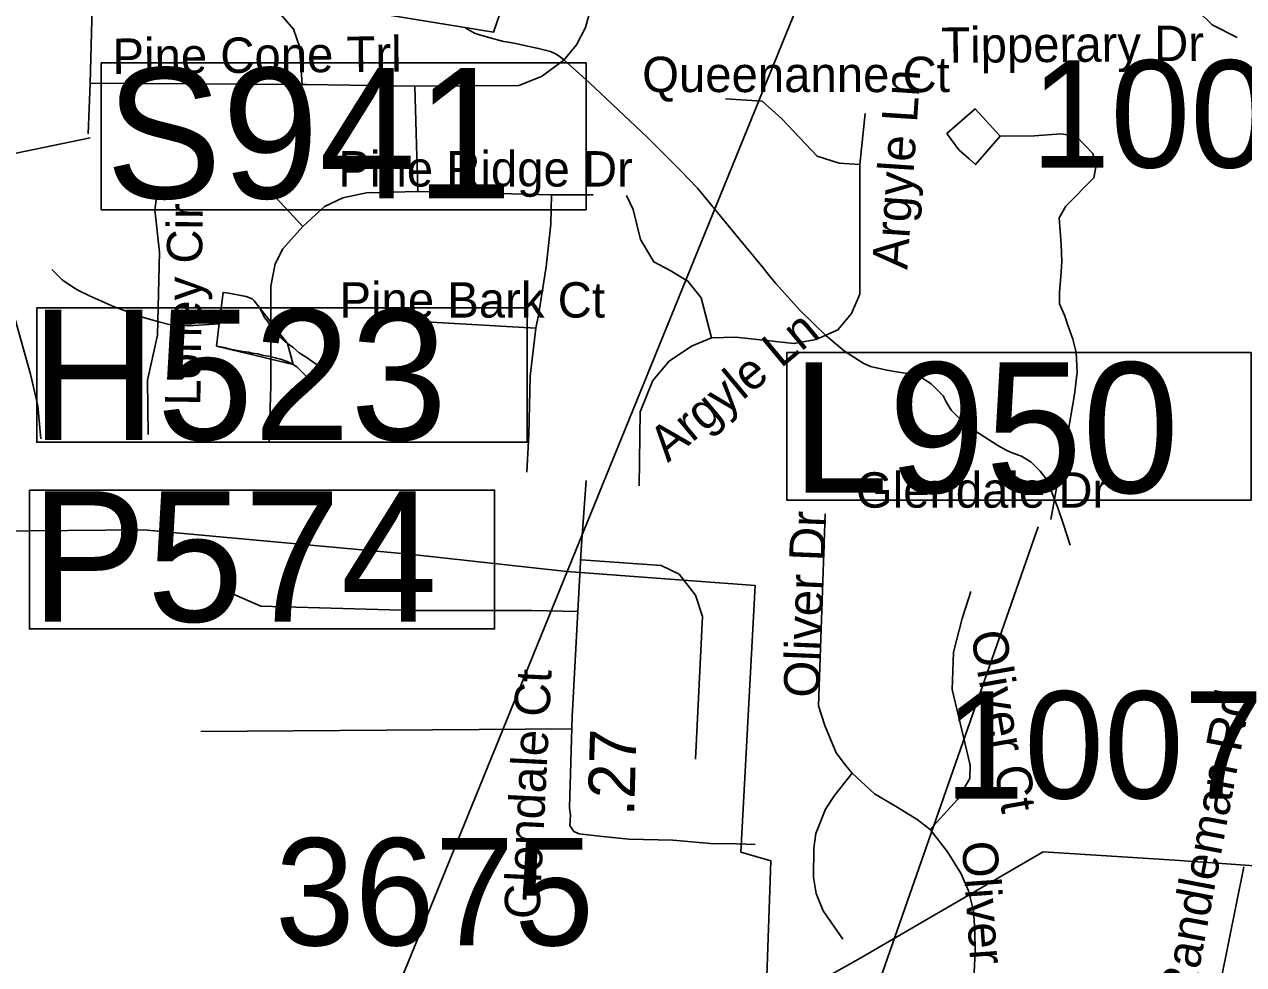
# Model space of a CAD drawing. Extents: x 1662474 to 1856135, y 779280 to 917889.
# Drawn here: x 1758338 to 1761613, y 821664 to 824189 of the extents above; entities that cross this region are included whole.
import ezdxf

# ---------------------------------------------------------------- set-up
doc = ezdxf.new("R2010")
doc.units = 0
for name, color, linetype in [('Cogo Default Point CELL', 7, 'Continuous'), ('Exist Boundary Political City Limit New', 7, 'Continuous'), ('Exist Hydrographic Misc Water Feature', 7, 'Continuous'), ('Exist Hydrographic Pond Over 1500 Sq Ft', 7, 'Continuous'), ('Exist Road Non-System Structure Non-Sys NCDOT Number Label', 7, 'Continuous'), ('Exist Road Non-System Type 51', 7, 'Continuous'), ('Exist Road Non-System Type 51 Label', 7, 'Continuous'), ('Exist Road Primary Interstate Structure Cantilever Sign Number Label', 7, 'Continuous'), ('Exist Road Primary Interstate Structure Ovrhead Sign CELL', 7, 'Continuous'), ('Exist Road Primary US Structure Pipe Number Label', 7, 'Continuous'), ('Exist Road Secondary Mileage Tenths English Label', 7, 'Continuous'), ('Exist Road Secondary Type 51 Attributed', 7, 'Continuous'), ('Exist Road Secondary Type 51 Label', 7, 'Continuous'), ('Exist Utilities Electrical Transmission Line', 7, 'Continuous'), ('Map Preparation Boundary City Limit Buffer Line', 7, 'Continuous'), ('Prop Horizontal Alignment Station Label', 7, 'Continuous'), ('Scratch_Level_6', 7, 'Continuous')]:
    doc.layers.add(name, color=color, linetype=linetype)

msp = doc.modelspace()

# ---------------------------------------------------------------- linework, layer by layer
at = {"layer": 'Exist Boundary Political City Limit New'}
msp.add_lwpolyline([(1757556, 821147.2), (1758639.4, 821044.5), (1758803.9, 821489.2), (1759016.6, 821460.2), (1759355.1, 821228.2), (1759587.2, 821063.8), (1759848.4, 820928.5), (1760041.8, 820860.8), (1760277.4, 820794.6), (1760301.1, 821606.4), (1760331.2, 821606.4), (1760343.1, 821943), (1760262.2, 821966.1), (1760300.8, 822681.8), (1759794.5, 822719.9), (1759371.1, 822766.4), (1758657.9, 822831.7), (1758249.9, 822827.8)], dxfattribs=at)
at = {"layer": 'Exist Hydrographic Misc Water Feature'}
for points in [[(1761146.4, 822790), (1761128.8, 822846.1), (1761113.2, 822890.3), (1761089.6, 822952.5), (1761081.8, 822968.6), (1761066, 822988.7), (1761054.1, 823000.8), (1761042.2, 823012.9), (1761016.4, 823029.1), (1760992.4, 823037.3), (1760974.4, 823045.5), (1760952.6, 823057.7), (1760882.9, 823102.3), (1760861, 823120.4), (1760845.2, 823134.6), (1760827.4, 823152.7), (1760813.4, 823174.8), (1760805.6, 823190.9), (1760793.7, 823203), (1760773.8, 823223.2), (1760748, 823239.4), (1760734.1, 823245.5), (1760710.1, 823251.7), (1760680.1, 823256), (1760654.1, 823260.2), (1760610.2, 823270.5), (1760590.3, 823278.7), (1760540.5, 823311.1), (1760528.6, 823321.2), (1760490.9, 823353.5), (1760459.1, 823383.8), (1760419.5, 823422.2), (1760355.9, 823492.7), (1760338.1, 823514.8), (1760322.3, 823534.9), (1760249.1, 823623.6), (1760146, 823748.5), (1760100.2, 823796.8), (1760011, 823885.6), (1759854.4, 824032.9), (1759786.7, 824093.5), (1759776.9, 824101.6), (1759764.8, 824109.7), (1759750.8, 824115.8), (1759736.9, 824119.9), (1759718.8, 824124.1), (1759681.1, 824132.4), (1759653, 824138.6), (1759637, 824140.7), (1759625.1, 824142.9), (1759579.2, 824155.2), (1759557.3, 824161.4), (1759547.2, 824165.5), (1759521.4, 824179.7)], [(1758860.7, 823384.9), (1758778.5, 823379.6), (1758756.7, 823379.8), (1758730.7, 823382), (1758698.7, 823390.2), (1758682.7, 823394.3), (1758654.8, 823402.6), (1758576.9, 823431.2), (1758513.1, 823459.7), (1758483.2, 823474), (1758469.5, 823482.1), (1758439.5, 823502.4), (1758411.8, 823530.6)], [(1758860.7, 823384.9), (1758854.1, 823324.9), (1758874.2, 823320.8), (1758890.2, 823316.7), (1758924.1, 823310.4), (1758940.1, 823308.2), (1758950.1, 823306.2), (1758964, 823304.1), (1758980, 823299.9), (1758994, 823297.8), (1759011.8, 823293.6), (1759026, 823289.5), (1759044, 823283.4), (1759059.8, 823275.2), (1759069.8, 823269.1), (1759083.6, 823255), (1759089.7, 823249.1), (1759097.5, 823240.9), (1759103.5, 823232.9), (1759113.5, 823228.8), (1759123.4, 823230.7), (1759131.6, 823236.6), (1759137.5, 823244.6), (1759137.7, 823248.6), (1759137.7, 823256.6), (1759131.8, 823268.6), (1759121.9, 823276.7), (1759103.9, 823288.9), (1759092, 823297), (1759076, 823307.1), (1759060.2, 823321.3), (1759044.2, 823331.4), (1759022.5, 823351.5), (1759010.6, 823363.7), (1759000.7, 823377.7), (1758990.7, 823391.9), (1758982.7, 823401.9), (1758977, 823414), (1758971, 823426.1), (1758965.1, 823434.1), (1758955.2, 823446.2), (1758949.3, 823452.2), (1758933.3, 823458.3), (1758919.3, 823460.4), (1758887.4, 823466.7), (1758871.4, 823468.9), (1758860.7, 823384.9)], [(1758860.7, 823384.9), (1758854.1, 823324.9), (1759059.8, 823275.2), (1759044.2, 823331.4), (1758965.1, 823434.1), (1758955.2, 823446.2), (1758949.3, 823452.2), (1758933.3, 823458.3), (1758887.4, 823466.7), (1758871.4, 823468.9), (1758860.7, 823384.9)]]:
    msp.add_lwpolyline(points, dxfattribs=at)
at = {"layer": 'Exist Hydrographic Pond Over 1500 Sq Ft'}
msp.add_lwpolyline([(1758986, 824705.4), (1758943.1, 824558.6), (1759141, 824370.7), (1759207, 824264.4), (1759274.1, 824220.4), (1759598.1, 824167.8), (1759624.1, 824242.8), (1759357.9, 824363), (1759094, 824723), (1758986, 824705.4)], dxfattribs=at)
at = {"layer": 'Exist Road Non-System Structure Non-Sys NCDOT Number Label'}
msp.add_lwpolyline([(1758371, 823428), (1759688.1, 823428), (1759688.1, 823066.9), (1758371, 823066.9)], close=True, dxfattribs=at)
at = {"layer": 'Exist Road Non-System Type 51'}
for p, q in [((1758514.9, 824031.2), (1758509.1, 823895.2)), ((1759083.6, 824027.1), (1758514.9, 824031.2)), ((1759387, 824022.9), (1759394.4, 823740.4)), ((1760595.9, 823949.6), (1760582.2, 823812.1)), ((1758999.6, 823737.9), (1759086.2, 823645.9)), ((1759753.9, 823730.8), (1759394.4, 823740.4)), ((1759866, 823731), (1759753.9, 823730.8)), ((1759808, 822297.2), (1758811.6, 822290.4))]:
    msp.add_line(p, q, dxfattribs=at)
for points in [[(1759083.6, 824027.1), (1759077.1, 824128.9), (1759060.8, 824175.9), (1759026.9, 824215.2), (1758987.6, 824250.4), (1758937.4, 824273.5), (1758860.5, 824317.1), (1758792.5, 824382.9), (1758747.9, 824422.4), (1758700.4, 824437.2), (1758655.9, 824436), (1758619.4, 824426.8), (1758581.2, 824408.9), (1758542.1, 824374.9), (1758523, 824335.7), (1758514.9, 824031.2)], [(1759866.2, 824314.2), (1759859.8, 824235.7), (1759844.8, 824180.1), (1759820.4, 824133.9), (1759786.5, 824092.2), (1759726.9, 824048.6), (1759666, 824024.7), (1759387, 824022.9)], [(1761458.4, 824285.1), (1761489.6, 824225.5), (1761528.4, 824187.2), (1761594.9, 824153.9)], [(1759387, 824022.9), (1759095.6, 824027.1), (1759083.6, 824027.1)], [(1760582.2, 823812.1), (1760526.1, 823816.2), (1760466.8, 823834.9), (1760372.4, 823935.2), (1760319.9, 823982.9), (1760221.1, 823988.5)], [(1760958.4, 823888.2), (1760891.8, 823961.7), (1760815.6, 823895.6), (1760847.9, 823851.8), (1760875.1, 823827.6), (1760892.5, 823812.1), (1760958.4, 823888.2)], [(1761094.8, 822858.9), (1761111.6, 822952.8), (1761137.6, 823074.6), (1761158.6, 823194.5), (1761165.8, 823254.9), (1761162.6, 823307.9), (1761153.6, 823343.6), (1761140.8, 823380.9), (1761131.1, 823407.9), (1761118.2, 823438.4), (1761118.2, 823469.6), (1761121.9, 823512.1), (1761124, 823551.8), (1761122.9, 823597.4), (1761117.6, 823669.6), (1761135.5, 823700.5), (1761209.9, 823776.9), (1761216.6, 823810), (1761207.4, 823842.2), (1761162.6, 823888.2), (1761121.9, 823894.5), (1761051, 823889.2), (1760958.4, 823888.2)], [(1760582.2, 823812.1), (1760582.2, 823464.1), (1760559.6, 823412.4), (1760522.9, 823368.2), (1760464.6, 823342.2), (1760404.6, 823331.5), (1760249.1, 823348.6), (1760183.6, 823347.5)], [(1758670, 823087.7), (1758668.6, 823233.6), (1758695.6, 823354.1), (1758700.9, 823577.2), (1758688.6, 823690.4), (1758692.9, 823722.9), (1758713.2, 823749.9)], [(1759394.4, 823740.4), (1759256.6, 823736.2), (1759193.1, 823723.1), (1759144.2, 823700), (1759086.2, 823645.9)], [(1759753.9, 823730.8), (1759751.9, 823652.5), (1759739, 823538.1), (1759718.8, 823408.2), (1759711.9, 823373)], [(1760183.6, 823347.5), (1760155.5, 823454.9), (1760120.1, 823499.5), (1760072.4, 823527.6), (1760028.8, 823550.7), (1759993, 823610.8), (1759972.6, 823691.9), (1759955.2, 823729.4)], [(1759086.2, 823645.9), (1759032.1, 823586.4), (1759011.6, 823545.4), (1758999.4, 823485.9), (1758999.4, 823217.9), (1758995.6, 823068.5)], [(1758382.1, 823075.6), (1758373.9, 823164.9), (1758354, 823249.7), (1758287.6, 823489), (1758287.6, 823521.6)], [(1759711.9, 823373), (1759383.6, 823391.9), (1759317.1, 823394.5)], [(1759711.9, 823373), (1759696.8, 823243.9), (1759692.8, 823087.4), (1759687.5, 822986.7)], [(1760183.6, 823347.5), (1760129.5, 823324.4), (1760070.1, 823284), (1760025.4, 823232.9), (1759992, 823148.6), (1759989.1, 822949.9)], [(1760488.6, 822874.4), (1760471.2, 822358.9), (1760487.5, 822305.9), (1760518.5, 822232.9), (1760542.9, 822199.5), (1760561.5, 822177.8)], [(1759833.1, 822750.9), (1760048.1, 822736), (1760096.1, 822712.1), (1760140, 822655.7), (1760159.4, 822599.2), (1760140.2, 822216.1)], [(1759824, 822612.4), (1759701.1, 822614.8), (1759382, 822614.8), (1758972.6, 822626.9), (1758888.9, 822663.2)], [(1760771, 822026.6), (1760843.9, 822107.7), (1760877, 822163.9), (1760877.9, 822199.5), (1760829.5, 822402.7), (1760833.4, 822502.9), (1760856.5, 822593.8), (1760880.1, 822665.7)], [(1760561.5, 822177.8), (1760513.5, 822118.4), (1760489.6, 822081.9), (1760463.6, 822016.4), (1760458.6, 821976.7)], [(1760561.5, 822177.8), (1760620.9, 822122.4), (1760682.2, 822086.9), (1760735.6, 822053.6), (1760771, 822026.6)], [(1760771, 822026.6), (1760817.4, 821967.2), (1760853.9, 821908.2), (1760873.6, 821862), (1760887.5, 821808.8), (1760890.4, 821756.8), (1760891.8, 821697.9), (1760882, 821500.4)], [(1760458.6, 821976.7), (1760457.1, 821898.2), (1760464.9, 821855.4), (1760482.9, 821808.4), (1760536.1, 821732.1)]]:
    msp.add_lwpolyline(points, dxfattribs=at)
at = {"layer": 'Exist Road Primary Interstate Structure Cantilever Sign Number Label'}
msp.add_line((1760155.6, 820248.6), (1761060.4, 822839.7), dxfattribs=at)
at = {"layer": 'Exist Road Primary Interstate Structure Ovrhead Sign CELL'}
msp.add_line((1758924.7, 820579.9), (1760504.5, 824460.2), dxfattribs=at)
at = {"layer": 'Exist Road Primary US Structure Pipe Number Label'}
msp.add_lwpolyline([(1758351.3, 822938.2), (1759600.7, 822938.2), (1759600.7, 822565.3), (1758351.3, 822565.3)], close=True, dxfattribs=at)
at = {"layer": 'Exist Road Secondary Type 51 Attributed'}
for points in [[(1759846.9, 822963.8), (1759833.2, 822778.9), (1759809.1, 822330.5), (1759801.9, 822084.6), (1759804.3, 822065.3), (1759802.9, 822037.7), (1759813.8, 822021.9), (1759827.8, 822014.9), (1759882.2, 822009.4), (1759961, 822001.2), (1760079.1, 821998), (1760180.7, 821989.7), (1760251.3, 821988.7), (1760301.1, 821986.7)], [(1761613.2, 820417.6), (1761600.5, 820528.6), (1761574.3, 820655.4), (1761547, 820834.5), (1761510.5, 820989.1), (1761497.7, 821108.7), (1761511.4, 821258.6), (1761530.8, 821518.9), (1761613.5, 821926.7)]]:
    msp.add_lwpolyline(points, dxfattribs=at)
at = {"layer": 'Exist Utilities Electrical Transmission Line'}
msp.add_lwpolyline([(1762607.1, 821867.7), (1762326.5, 821883.6), (1762045.6, 821901.1), (1761427.7, 821944.9), (1761074, 821966.8), (1760584.4, 821682.1), (1759932.3, 821315.9), (1759276.1, 820938), (1758575.8, 820544.3), (1757945.7, 820164.3), (1757722.9, 820037.5), (1757570.5, 819948.7), (1757082.2, 819520.2), (1756831.6, 819288.6), (1756581, 819053.1), (1756402.1, 818892.3), (1756189.3, 818693.1), (1755808.7, 818461), (1755402.1, 818222.7), (1754934.1, 817950), (1754521.5, 817709.9), (1754115.1, 817477.6), (1753887.7, 817352.3)], dxfattribs=at)
at = {"layer": 'Map Preparation Boundary City Limit Buffer Line'}
msp.add_lwpolyline([(1757556, 821147.2), (1758639.4, 821044.5), (1758803.9, 821489.2), (1759016.6, 821460.2), (1759355.1, 821228.2), (1759587.2, 821063.8), (1759848.4, 820928.5), (1760041.8, 820860.8), (1760277.4, 820794.6), (1760301.1, 821606.4), (1760331.2, 821606.4), (1760343.1, 821943), (1760262.2, 821966.1), (1760300.8, 822681.8), (1759794.5, 822719.9), (1759371.1, 822766.4), (1758657.9, 822831.7), (1758249.9, 822827.8)], dxfattribs=at)
at = {"layer": 'Prop Horizontal Alignment Station Label'}
msp.add_lwpolyline([(1760385.6, 823307.8), (1761632.5, 823307.8), (1761632.5, 822911.2), (1760385.6, 822911.2)], close=True, dxfattribs=at)
at = {"layer": 'Scratch_Level_6'}
msp.add_line((1755666.7, 823296.8), (1758514.6, 823884.2), dxfattribs=at)
msp.add_lwpolyline([(1758543.8, 824085.9), (1759846.4, 824085.9), (1759846.4, 823691), (1758543.8, 823691)], close=True, dxfattribs=at)

# ---------------------------------------------------------------- texts
at = {"layer": 'Cogo Default Point CELL'}
for s, p in [('1007', (1761040.8, 823804.3)), ('1007', (1760809.1, 822110.1)), ('3675', (1759011, 821715.7))]:
    msp.add_text(s, height=288, dxfattribs=at).set_placement(p)
at = {"layer": 'Exist Road Non-System Structure Non-Sys NCDOT Number Label'}
msp.add_text('H523', height=350, dxfattribs=at).set_placement((1758354.9, 823073))
at = {"layer": 'Exist Road Non-System Type 51 Label'}
for s, rotation, p in [('Tipperary Dr', 0.4593, (1760800.7, 824085.2)), ('Pine Cone Trl', 0.4829, (1758574.9, 824055.6)), ('Argyle Ln', 86.2504, (1760709.4, 823529)), ('Loney Cir', 89.288, (1758810.5, 823164.4)), ('Argyle Ln', 39.8215, (1760066.2, 823010.6)), ('Oliver Dr', 87.6461, (1760471.4, 822379.3)), ('Oliver Ct', 279.9237, (1760879.2, 822553.5)), ('Oliver Dr', 274.0711, (1760855.5, 821992.9))]:
    msp.add_text(s, height=95, rotation=rotation, dxfattribs=at).set_placement(p)
for s, p in [('Queenanne Ct', (1759997.2, 824006.9)), ('Pine Ridge Dr', (1759181.4, 823753.3)), ('Pine Bark Ct', (1759184.2, 823401.4)), ('Glendale Dr', (1760571.2, 822891))]:
    msp.add_text(s, height=95, dxfattribs=at).set_placement(p)
at = {"layer": 'Exist Road Primary US Structure Pipe Number Label'}
msp.add_text('P574', height=350, dxfattribs=at).set_placement((1758354.5, 822585))
at = {"layer": 'Exist Road Secondary Mileage Tenths English Label'}
msp.add_text('.27', height=125, rotation=88.3143, dxfattribs=at).set_placement((1759975.5, 822061.9))
at = {"layer": 'Exist Road Secondary Type 51 Label'}
for s, rotation, p in [('Glendale Ct', 87.1606, (1759720.8, 821784.4)), ('Randleman Rd', 79.2048, (1761475.6, 821559.1))]:
    msp.add_text(s, height=95, rotation=rotation, dxfattribs=at).set_placement(p)
at = {"layer": 'Prop Horizontal Alignment Station Label'}
msp.add_text('L950', height=350, dxfattribs=at).set_placement((1760398.2, 822930.9))
at = {"layer": 'Scratch_Level_6'}
msp.add_text('S941', height=350, dxfattribs=at).set_placement((1758556.3, 823721.6))

doc.saveas('drawing.dxf')
